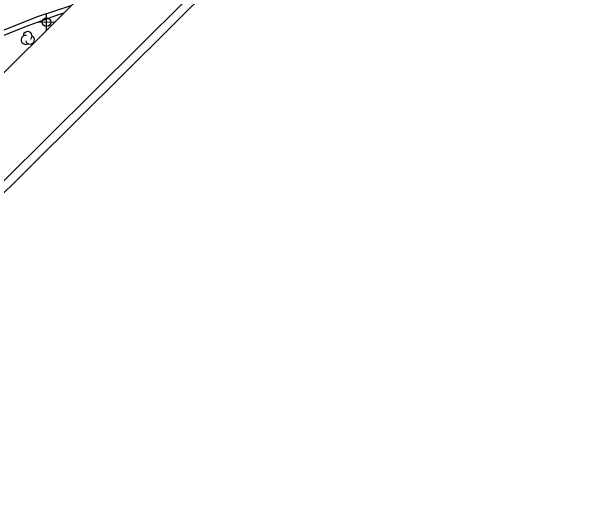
# Model space of a CAD drawing. Extents: x 381879 to 384696, y 5564785 to 5567594.
# Drawn here: x 384150.2 to 384284, y 5566069.2 to 5566184.6 of the extents above; entities that cross this region are included whole.
import ezdxf

# ---------------------------------------------------------------- set-up
doc = ezdxf.new("R2010")
doc.units = 0
for name, color, linetype in [('Niveau 21', 7, 'Continuous'), ('Niveau 22', 7, 'Continuous'), ('Niveau 36', 7, 'Continuous'), ('Niveau 44', 7, 'Continuous'), ('Niveau 60', 7, 'Continuous')]:
    doc.layers.add(name, color=color, linetype=linetype)

msp = doc.modelspace()

# ---------------------------------------------------------------- linework, layer by layer
at = {"layer": 'Niveau 21'}
msp.add_lwpolyline([(384164.18, 5566185.95), (384156.48, 5566183.44), (384141.07, 5566177.35), (384123.21, 5566169.28), (384109.43, 5566161.66), (384096.74, 5566153.67), (384085.8, 5566145.82), (384077.98, 5566139.48), (384071.27, 5566133.04), (384056.36, 5566117.61), (384037.47, 5566098.39), (384036.48, 5566095.84), (384036.39, 5566093), (384037.17, 5566090.07), (384039.74, 5566084.01), (384044.85, 5566073.4), (384046.88, 5566069.58)], dxfattribs=at)
at = {"layer": 'Niveau 22'}
msp.add_lwpolyline([(384162.44, 5566184.23), (384160.54, 5566183.63), (384153.66, 5566181.13), (384143.14, 5566176.9), (384133.87, 5566172.87), (384123.69, 5566168.15), (384118.36, 5566165.25), (384105.77, 5566157.97), (384098.77, 5566153.47), (384091.9, 5566148.66), (384081.62, 5566140.85), (384077.2, 5566137.07), (384072.07, 5566132.04), (384063.62, 5566123.23), (384050.93, 5566110.28), (384039.21, 5566098.54), (384038.28, 5566096.84), (384037.79, 5566095.32), (384037.75, 5566093.42), (384038.31, 5566091.3), (384039.25, 5566088.91), (384045.38, 5566075.19), (384047.87, 5566070.57)], dxfattribs=at)
at = {"layer": 'Niveau 36'}
for p, q in [((384158.42, 5566180.09), (384158.47, 5566184.07)), ((384160.44, 5566182.06), (384156.45, 5566182.1))]:
    msp.add_line(p, q, dxfattribs=at)
msp.add_circle((384158.44, 5566182.09), 1, dxfattribs=at)
at = {"layer": 'Niveau 44'}
for centre, start_param, end_param in [((384154.01, 5566178.87), 3.020126, 6.959135), ((384153.52, 5566177.95), 5.163765, 9.050341), ((384154.57, 5566177.99), 0.893509, 4.863384)]:
    msp.add_ellipse(centre, major_axis=(-0.836, 0.629), ratio=0.999875, start_param=start_param, end_param=end_param, dxfattribs=at)
at = {"layer": 'Niveau 60'}
msp.add_lwpolyline([(382780.54, 5564785.16), (381879.11, 5565693.82), (383794.51, 5567593.97), (384695.95, 5566685.3), (382780.55, 5564785.15)], dxfattribs=at)
for points in [[(381881.93, 5565693.86), (383794.53, 5567591.15), (384693.12, 5566685.31), (382780.52, 5564788.02)], [(383653.8, 5566971.92), (383426.67, 5567200.87), (383197.47, 5566973.49), (381907.4, 5565693.71), (382780.65, 5564813.45), (384299.92, 5566320.61)]]:
    msp.add_lwpolyline(points, close=True, dxfattribs=at)

doc.saveas('drawing.dxf')
